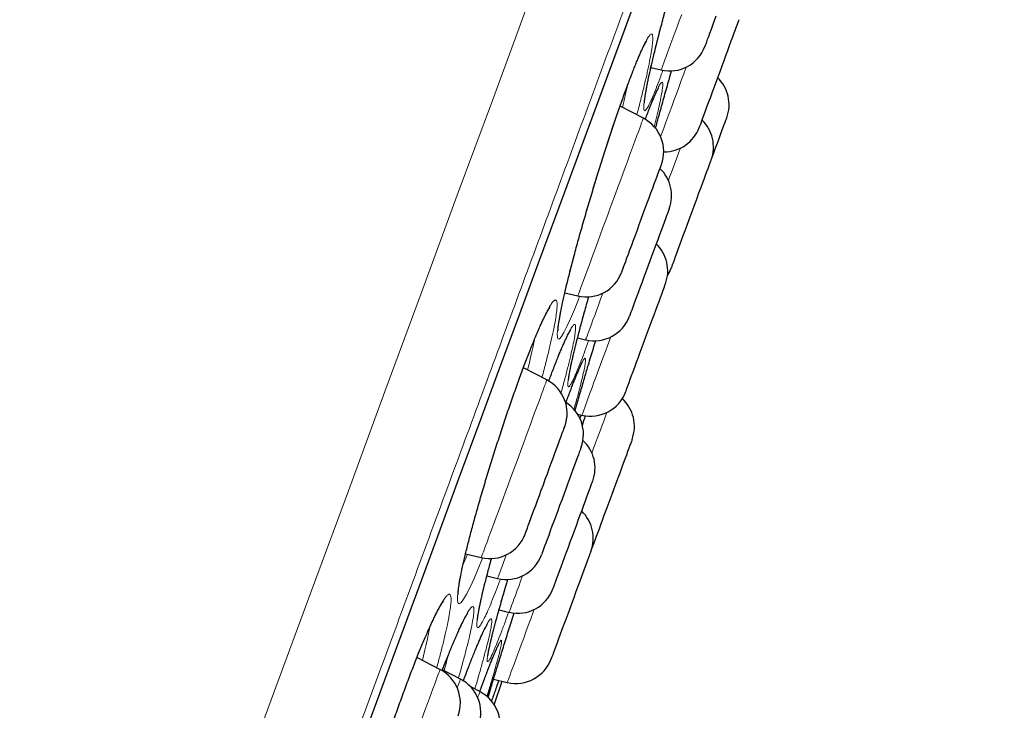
# Model space of a CAD drawing. Header units: millimetres. Extents: x 8 to 984, y 12 to 973.
# Tile 319 of 323: x 712.32 to 725.42, y 795.52 to 804.71. Entities that reach past the tile are written whole.
import ezdxf

# ---------------------------------------------------------------- set-up
doc = ezdxf.new("R2010")
doc.units = ezdxf.units.MM

msp = doc.modelspace()

# ---------------------------------------------------------------- linework, layer by layer
at = {"color": 7, "linetype": 'Continuous', "lineweight": 30}
for p, q in [((720.718, 804.075), (720.855, 804.043)), ((720.967, 803.938), (720.994, 804.031)), ((720.618, 803.401), (720.308, 803.56)), ((719.572, 801.077), (719.746, 801.037)), ((719.743, 800.478), (719.85, 800.452)), ((719.333, 799.918), (719.021, 800.078)), ((719.743, 799.463), (719.8, 799.449)), ((719.789, 799.452), (719.772, 799.405)), ((719.929, 797.667), (719.94, 797.694)), ((718.251, 797.603), (718.461, 797.554)), ((718.535, 797.309), (718.678, 797.275)), ((718.697, 796.857), (718.832, 796.825)), ((717.911, 796.064), (717.604, 796.222)), ((718.184, 795.936), (717.944, 796.059)), ((718.624, 795.936), (718.807, 795.892)), ((718.633, 795.596), (718.737, 795.909)), ((718.442, 795.77), (718.321, 795.832))]:
    msp.add_line(p, q, dxfattribs=at)
at = {"color": 252, "linetype": 'Continuous', "lineweight": 0}
for p, q in [((719.586, 799.614), (719.595, 799.638)), ((718.44, 795.771), (718.489, 795.902))]:
    msp.add_line(p, q, dxfattribs=at)
at = {"color": 252, "linetype": 'Continuous', "lineweight": 0, "flags": 128}
for points in [[(712.552, 787.22), (713.083, 788.661), (713.614, 790.099), (714.143, 791.532), (714.668, 792.957), (715.189, 794.37), (715.696, 795.744), (716.198, 797.103), (716.692, 798.444), (717.179, 799.763), (717.666, 801.082), (718.142, 802.375), (718.608, 803.638), (719.063, 804.869), (719.504, 806.066), (719.925, 807.207), (720.332, 808.31), (720.724, 809.374), (721.101, 810.396), (721.469, 811.393), (721.819, 812.343), (722.152, 813.244)], [(714.391, 788.381), (714.689, 789.189), (714.987, 789.995), (715.283, 790.799), (715.579, 791.601), (715.873, 792.399), (716.166, 793.193), (716.458, 793.983), (716.747, 794.768), (717.035, 795.548), (717.32, 796.321), (717.603, 797.088), (717.883, 797.848), (718.161, 798.6), (718.435, 799.344), (718.707, 800.079), (718.975, 800.806), (719.239, 801.522), (719.5, 802.229), (719.756, 802.925), (720.009, 803.61), (720.257, 804.283), (720.501, 804.944)], [(720.855, 804.043), (720.855, 804.043), (720.857, 804.048), (720.861, 804.059), (720.868, 804.078), (720.877, 804.104), (720.89, 804.137), (720.904, 804.177), (720.921, 804.223), (720.94, 804.275), (720.962, 804.333), (720.985, 804.397), (721.011, 804.465), (721.038, 804.539), (721.066, 804.616), (721.096, 804.698), (721.128, 804.782)], [(719.768, 801.032), (719.753, 800.99), (719.7, 800.857), (719.648, 800.732), (719.601, 800.628), (719.561, 800.549), (719.529, 800.495), (719.503, 800.466), (719.485, 800.462), (719.475, 800.485), (719.473, 800.532), (719.479, 800.604), (719.493, 800.7), (719.515, 800.819), (719.544, 800.959), (719.581, 801.118), (719.624, 801.296), (719.673, 801.487), (719.728, 801.692), (719.788, 801.907), (719.851, 802.129), (719.918, 802.355), (719.988, 802.584), (720.058, 802.811), (720.13, 803.034), (720.201, 803.25), (720.271, 803.456), (720.339, 803.651), (720.404, 803.831), (720.465, 803.995), (720.465, 803.995)], [(721.188, 804.08), (721.156, 803.993), (721.123, 803.902), (721.089, 803.812), (721.057, 803.724), (721.025, 803.639), (720.995, 803.557), (720.966, 803.478), (720.939, 803.404), (720.913, 803.334), (720.889, 803.269), (720.867, 803.21), (720.847, 803.156), (720.847, 803.156)], [(720.462, 802.978), (720.487, 803.047), (720.511, 803.111), (720.532, 803.169), (720.552, 803.221), (720.569, 803.267), (720.583, 803.307), (720.595, 803.34), (720.605, 803.366), (720.612, 803.384), (720.616, 803.396), (720.618, 803.401), (720.618, 803.401)], [(719.746, 801.037), (719.747, 801.039), (719.751, 801.05), (719.757, 801.067), (719.766, 801.091), (719.777, 801.123), (719.792, 801.161), (719.808, 801.205), (719.827, 801.256), (719.848, 801.313), (719.871, 801.376), (719.896, 801.443), (719.922, 801.516), (719.951, 801.592), (719.98, 801.673), (720.011, 801.757), (720.043, 801.844), (720.076, 801.933), (720.11, 802.024), (720.144, 802.116), (720.178, 802.208), (720.212, 802.301), (720.246, 802.393), (720.28, 802.485), (720.313, 802.574), (720.345, 802.661), (720.376, 802.746), (720.406, 802.827), (720.435, 802.905), (720.462, 802.978)], [(720.952, 802.572), (720.968, 802.617), (721.001, 802.705), (721.032, 802.79), (721.062, 802.872), (721.091, 802.951), (721.111, 803.003)], [(720.079, 801.074), (720.078, 801.071), (720.049, 800.991), (720.021, 800.915), (719.994, 800.844), (719.97, 800.777), (719.947, 800.716), (719.927, 800.66), (719.908, 800.611), (719.893, 800.568), (719.879, 800.531), (719.868, 800.501), (719.86, 800.478), (719.854, 800.463), (719.851, 800.454), (719.85, 800.452)], [(718.48, 797.55), (718.477, 797.544), (718.419, 797.402), (718.365, 797.276), (718.312, 797.161), (718.265, 797.068), (718.225, 797), (718.193, 796.957), (718.168, 796.939), (718.151, 796.946), (718.143, 796.979), (718.143, 797.037), (718.151, 797.119), (718.168, 797.225), (718.193, 797.353), (718.225, 797.501), (718.265, 797.667), (718.312, 797.851), (718.365, 798.047), (718.423, 798.256), (718.487, 798.474), (718.554, 798.697), (718.625, 798.923), (718.698, 799.151), (718.772, 799.376), (718.846, 799.595), (718.92, 799.806), (718.993, 800.006), (719.064, 800.196), (719.132, 800.37), (719.196, 800.526), (719.196, 800.526)], [(719.8, 799.449), (719.8, 799.45), (719.802, 799.456), (719.807, 799.469), (719.815, 799.49), (719.825, 799.517), (719.837, 799.552), (719.853, 799.593), (719.87, 799.64), (719.89, 799.694), (719.912, 799.753), (719.936, 799.818), (719.961, 799.888), (719.989, 799.962), (720.018, 800.04), (720.048, 800.123), (720.08, 800.208), (720.112, 800.296), (720.145, 800.386), (720.179, 800.477), (720.183, 800.49)], [(719.115, 799.327), (719.144, 799.405), (719.171, 799.48), (719.197, 799.549), (719.221, 799.614), (719.243, 799.673), (719.263, 799.727), (719.28, 799.774), (719.295, 799.815), (719.308, 799.85), (719.318, 799.877), (719.326, 799.898), (719.331, 799.911), (719.333, 799.917), (719.333, 799.918)], [(720.133, 799.487), (720.119, 799.448), (720.095, 799.383), (720.07, 799.314), (720.042, 799.24), (720.014, 799.162), (719.983, 799.08), (719.952, 798.995), (719.933, 798.945)], [(718.461, 797.554), (718.461, 797.555), (718.465, 797.564), (718.47, 797.579), (718.479, 797.602), (718.49, 797.632), (718.503, 797.669), (718.519, 797.712), (718.538, 797.761), (718.558, 797.817), (718.581, 797.878), (718.605, 797.945), (718.631, 798.016), (718.659, 798.092), (718.689, 798.172), (718.72, 798.255), (718.751, 798.341), (718.784, 798.43), (718.817, 798.52), (718.851, 798.612), (718.886, 798.705), (718.92, 798.797), (718.954, 798.89), (718.988, 798.981), (719.021, 799.071), (719.053, 799.159), (719.085, 799.245), (719.115, 799.327)], [(718.794, 797.591), (718.782, 797.558), (718.761, 797.501), (718.742, 797.449), (718.725, 797.404), (718.711, 797.365), (718.699, 797.333), (718.69, 797.308), (718.683, 797.29), (718.679, 797.279), (718.678, 797.275)], [(718.832, 796.825), (718.833, 796.829), (718.837, 796.84), (718.844, 796.858), (718.853, 796.883), (718.865, 796.915), (718.879, 796.954), (718.896, 796.999), (718.915, 797.051), (718.936, 797.108), (718.959, 797.171), (718.985, 797.24), (719.011, 797.312)], [(719.165, 796.862), (719.153, 796.829), (719.12, 796.739), (719.087, 796.651), (719.056, 796.566), (719.025, 796.483), (718.996, 796.405), (718.969, 796.331), (718.943, 796.261), (718.919, 796.196), (718.897, 796.137), (718.878, 796.083), (718.86, 796.036), (718.845, 795.995), (718.832, 795.96), (718.822, 795.933), (718.815, 795.912), (718.81, 795.899), (718.808, 795.893), (718.807, 795.892)], [(717.274, 795.33), (717.351, 795.552), (717.429, 795.767), (717.506, 795.974), (717.581, 796.168), (717.656, 796.353), (717.726, 796.521), (717.792, 796.67), (717.792, 796.67)], [(717.624, 795.286), (717.656, 795.372), (717.687, 795.455), (717.716, 795.534), (717.744, 795.61), (717.77, 795.681), (717.794, 795.746), (717.817, 795.807), (717.837, 795.862), (717.855, 795.911), (717.871, 795.953), (717.884, 795.989), (717.894, 796.018), (717.903, 796.04), (717.908, 796.055), (717.911, 796.063), (717.911, 796.064)], [(718.184, 795.936), (718.183, 795.935), (718.18, 795.926), (718.174, 795.91), (718.166, 795.887), (718.155, 795.858), (718.141, 795.821), (718.141, 795.819)], [(718.413, 795.691), (718.417, 795.702), (718.427, 795.729), (718.435, 795.75), (718.44, 795.763), (718.442, 795.769), (718.442, 795.77)]]:
    msp.add_lwpolyline(points, dxfattribs=at)
at = {"color": 7, "linetype": 'Continuous', "lineweight": 30, "flags": 128}
for points in [[(714.392, 788.379), (714.69, 789.187), (714.987, 789.993), (715.284, 790.796), (715.579, 791.597), (715.873, 792.395), (716.166, 793.189), (716.457, 793.978), (716.747, 794.762), (717.034, 795.541), (717.319, 796.314), (717.602, 797.081), (717.882, 797.84), (718.159, 798.591), (718.433, 799.335), (718.705, 800.07), (718.972, 800.796), (719.236, 801.512), (719.497, 802.218), (719.754, 802.914), (720.006, 803.598), (720.254, 804.271), (720.498, 804.932)], [(721.439, 804.357), (721.439, 804.357), (721.44, 804.361), (721.445, 804.373), (721.452, 804.392), (721.461, 804.418), (721.473, 804.451), (721.488, 804.49), (721.504, 804.535), (721.523, 804.586), (721.543, 804.641), (721.566, 804.701), (721.589, 804.765)], [(721.889, 804.712), (721.889, 804.712), (721.888, 804.707), (721.883, 804.695), (721.876, 804.676), (721.866, 804.649), (721.854, 804.616), (721.839, 804.577), (721.823, 804.531), (721.804, 804.481), (721.783, 804.425), (721.761, 804.364), (721.738, 804.3), (721.713, 804.233), (721.687, 804.164), (721.661, 804.092), (721.634, 804.02), (721.607, 803.947), (721.581, 803.875), (721.555, 803.805), (721.529, 803.736), (721.505, 803.669), (721.482, 803.607), (721.46, 803.548), (721.44, 803.494), (721.422, 803.444), (721.406, 803.401), (721.392, 803.364), (721.381, 803.333), (721.372, 803.309), (721.365, 803.292), (721.362, 803.282), (721.361, 803.279)], [(721.521, 802.846), (721.53, 802.871), (721.556, 802.941), (721.58, 803.007), (721.604, 803.071), (721.626, 803.13), (721.646, 803.185), (721.664, 803.235), (721.681, 803.28), (721.695, 803.318), (721.707, 803.35), (721.716, 803.375), (721.723, 803.393), (721.727, 803.404), (721.728, 803.408)], [(720.992, 801.413), (720.992, 801.413), (720.995, 801.42), (721, 801.434), (721.008, 801.455), (721.018, 801.483), (721.031, 801.518), (721.046, 801.559), (721.063, 801.606), (721.082, 801.658), (721.103, 801.715), (721.126, 801.776), (721.15, 801.841), (721.175, 801.909), (721.201, 801.979), (721.227, 802.051), (721.254, 802.123), (721.281, 802.196), (721.307, 802.267), (721.333, 802.338), (721.358, 802.406), (721.383, 802.471), (721.405, 802.533), (721.427, 802.591), (721.446, 802.644), (721.464, 802.692), (721.479, 802.734), (721.493, 802.77), (721.503, 802.799), (721.512, 802.821)], [(721.512, 802.821), (721.517, 802.836), (721.52, 802.844), (721.521, 802.846)], [(720.764, 802.527), (720.783, 802.58), (720.801, 802.628), (720.816, 802.67), (720.83, 802.706), (720.841, 802.736), (720.849, 802.758), (720.854, 802.774), (720.858, 802.782), (720.858, 802.783)], [(720.329, 801.35), (720.33, 801.351), (720.332, 801.357), (720.337, 801.371), (720.345, 801.392), (720.355, 801.42), (720.368, 801.454), (720.383, 801.495), (720.4, 801.542), (720.419, 801.594), (720.44, 801.651), (720.463, 801.712), (720.487, 801.777), (720.512, 801.845), (720.538, 801.915), (720.564, 801.986), (720.591, 802.059), (720.617, 802.131), (720.644, 802.203), (720.67, 802.273), (720.695, 802.342), (720.719, 802.407), (720.742, 802.469), (720.764, 802.527)], [(720.962, 802.199), (720.962, 802.199), (720.96, 802.193), (720.956, 802.181), (720.948, 802.161), (720.938, 802.134), (720.926, 802.101), (720.911, 802.061), (720.894, 802.015), (720.876, 801.964), (720.855, 801.908), (720.832, 801.847), (720.809, 801.783), (720.784, 801.715), (720.758, 801.646), (720.732, 801.574), (720.705, 801.502), (720.678, 801.429), (720.652, 801.357), (720.626, 801.287), (720.6, 801.218), (720.576, 801.152), (720.553, 801.089), (720.531, 801.031), (720.511, 800.977), (720.493, 800.928), (720.478, 800.885), (720.464, 800.848), (720.453, 800.818), (720.444, 800.794), (720.438, 800.778), (720.435, 800.768), (720.434, 800.766)], [(720.939, 801.309), (720.965, 801.353), (720.992, 801.413)], [(720.383, 799.763), (720.384, 799.766), (720.388, 799.775), (720.394, 799.792), (720.403, 799.816), (720.415, 799.847), (720.428, 799.885), (720.444, 799.928), (720.462, 799.977), (720.482, 800.031), (720.504, 800.09), (720.527, 800.153), (720.552, 800.219), (720.577, 800.288), (720.603, 800.359), (720.63, 800.431), (720.657, 800.504), (720.683, 800.576), (720.71, 800.647), (720.735, 800.717), (720.76, 800.784), (720.784, 800.848), (720.806, 800.908), (720.827, 800.964), (720.845, 801.015), (720.862, 801.061), (720.877, 801.1)], [(720.877, 801.1), (720.889, 801.133), (720.899, 801.159), (720.906, 801.179), (720.91, 801.191), (720.912, 801.196), (720.912, 801.196)], [(719.441, 798.942), (719.463, 799.003), (719.484, 799.059), (719.503, 799.111), (719.521, 799.158), (719.535, 799.198), (719.548, 799.232), (719.558, 799.26), (719.566, 799.28), (719.571, 799.294), (719.573, 799.3), (719.573, 799.3)], [(720.468, 799.127), (720.468, 799.125), (720.464, 799.116), (720.458, 799.1), (720.45, 799.076), (720.439, 799.046), (720.425, 799.01), (720.409, 798.967), (720.392, 798.918), (720.372, 798.865), (720.35, 798.806), (720.327, 798.744), (720.303, 798.678), (720.278, 798.609), (720.252, 798.539), (720.225, 798.467), (720.198, 798.394), (720.172, 798.322), (720.145, 798.25), (720.119, 798.18), (720.094, 798.113), (720.071, 798.049), (720.048, 797.988), (720.028, 797.931), (720.009, 797.88), (719.992, 797.834), (719.977, 797.794), (719.964, 797.76), (719.954, 797.733), (719.947, 797.713), (719.942, 797.7), (719.94, 797.694), (719.94, 797.694)], [(719.79, 799.022), (719.79, 799.021), (719.788, 799.015), (719.783, 799.002), (719.775, 798.982), (719.765, 798.955), (719.753, 798.921), (719.738, 798.88), (719.721, 798.834), (719.702, 798.783), (719.681, 798.726), (719.659, 798.665), (719.635, 798.601), (719.61, 798.533), (719.584, 798.463), (719.558, 798.392), (719.531, 798.32), (719.504, 798.247), (719.478, 798.175), (719.452, 798.104), (719.427, 798.036), (719.402, 797.97), (719.379, 797.908), (719.358, 797.849), (719.338, 797.796), (719.32, 797.747), (719.304, 797.705), (719.291, 797.668), (719.28, 797.638), (719.271, 797.615), (719.265, 797.599), (719.262, 797.59), (719.262, 797.589)], [(719.045, 797.867), (719.045, 797.869), (719.048, 797.877), (719.054, 797.893), (719.063, 797.916), (719.074, 797.946), (719.087, 797.982), (719.103, 798.025), (719.12, 798.073), (719.14, 798.126), (719.162, 798.184), (719.185, 798.247), (719.209, 798.312), (719.234, 798.381), (719.26, 798.451), (719.287, 798.523), (719.313, 798.596), (719.34, 798.668), (719.366, 798.74), (719.392, 798.81), (719.417, 798.877), (719.441, 798.942)], [(719.867, 798.362), (719.885, 798.411), (719.9, 798.454), (719.914, 798.49), (719.925, 798.521), (719.934, 798.544), (719.94, 798.561), (719.943, 798.57), (719.944, 798.572)], [(719.415, 797.139), (719.415, 797.139), (719.418, 797.145), (719.422, 797.157), (719.43, 797.177), (719.44, 797.204), (719.452, 797.238), (719.467, 797.278), (719.484, 797.324), (719.503, 797.375), (719.523, 797.431), (719.546, 797.492), (719.569, 797.556), (719.594, 797.624), (719.62, 797.693), (719.646, 797.765), (719.673, 797.837), (719.7, 797.91), (719.726, 797.982), (719.752, 798.052), (719.778, 798.121), (719.802, 798.187), (719.825, 798.25), (719.847, 798.308), (719.867, 798.362)], [(719.92, 797.639), (719.92, 797.639), (719.918, 797.634), (719.913, 797.622), (719.906, 797.602), (719.896, 797.576), (719.884, 797.543), (719.87, 797.504), (719.853, 797.458), (719.834, 797.407), (719.814, 797.351), (719.791, 797.291), (719.768, 797.227), (719.743, 797.16), (719.717, 797.09), (719.691, 797.019), (719.664, 796.947), (719.638, 796.874), (719.611, 796.802), (719.585, 796.731), (719.559, 796.662), (719.535, 796.596), (719.512, 796.533), (719.49, 796.474), (719.47, 796.42), (719.452, 796.371), (719.436, 796.328), (719.422, 796.29), (719.411, 796.259), (719.402, 796.235), (719.396, 796.218), (719.392, 796.209), (719.391, 796.206)]]:
    msp.add_lwpolyline(points, dxfattribs=at)
at = {"color": 7, "linetype": 'Continuous', "lineweight": 30}
for centre, start, end in [((720.969, 804.53), 256.7512, 339.7512), ((721.259, 803.581), 339.7512, 46.173), ((720.389, 802.956), 339.7512, 62.7512), ((721.051, 803.019), 339.7512, 46.173), ((720.892, 803.452), 269.916, 339.7512), ((720.493, 802.372), 339.7512, 46.173), ((720.443, 801.369), 339.7512, 46.173), ((719.86, 801.523), 256.7512, 339.7512), ((719.965, 800.939), 256.7512, 339.7512), ((719.104, 799.473), 339.7512, 62.7512), ((719.914, 799.936), 256.7512, 339.7512), ((719.999, 799.3), 339.7512, 47.5503), ((719.321, 799.195), 339.7512, 58.5924), ((719.475, 798.745), 339.7512, 47.2679), ((719.451, 797.812), 339.7512, 46.173), ((718.575, 798.04), 256.7512, 339.7512), ((718.792, 797.762), 256.7512, 339.7512), ((718.946, 797.312), 256.7512, 339.7512), ((718.922, 796.379), 256.7512, 339.7512), ((717.682, 795.62), 339.7512, 62.7512), ((717.955, 795.492), 339.7512, 62.7512), ((718.213, 795.325), 339.7512, 62.7512)]:
    msp.add_arc(centre, 0.5, start, end, dxfattribs=at)
at = {"color": 252, "linetype": 'Continuous', "lineweight": 0}
for points, knots in [([(725.422, 818.574), (725.42, 818.569), (725.415, 818.557), (725.38, 818.461), (725.324, 818.309), (725.245, 818.094), (725.144, 817.821), (725.022, 817.49), (724.88, 817.105), (724.717, 816.663), (724.532, 816.162), (724.325, 815.602), (724.097, 814.983), (723.849, 814.309), (723.581, 813.583), (723.295, 812.809), (722.993, 811.99), (722.676, 811.13), (722.341, 810.224), (721.989, 809.268), (721.619, 808.264), (721.231, 807.213), (720.828, 806.122), (720.412, 804.993), (719.985, 803.836), (719.549, 802.654), (719.105, 801.45), (718.65, 800.218), (718.184, 798.954), (717.706, 797.658), (717.218, 796.334), (716.722, 794.992), (716.221, 793.634), (715.718, 792.27), (715.215, 790.905), (714.711, 789.539), (714.206, 788.169), (713.696, 786.788), (713.184, 785.399), (712.669, 784.004), (712.157, 782.614), (711.647, 781.233), (711.144, 779.87), (710.649, 778.529), (710.163, 777.211), (709.684, 775.912), (709.209, 774.624), (708.74, 773.352), (708.277, 772.099), (707.825, 770.874), (707.385, 769.68), (706.959, 768.525), (706.549, 767.413), (706.154, 766.343), (705.773, 765.311), (705.405, 764.313), (705.051, 763.353), (704.711, 762.431), (704.389, 761.557), (704.084, 760.732), (703.8, 759.962), (703.536, 759.247), (703.293, 758.588), (703.069, 757.981), (702.864, 757.425), (702.679, 756.922), (702.513, 756.473), (702.369, 756.083), (702.247, 755.752), (702.148, 755.484), (702.071, 755.275), (702.017, 755.128), (701.983, 755.036), (701.979, 755.025), (701.977, 755.019)], [0, 0, 0, 0, 0.014, 0.028, 0.042, 0.056, 0.0699999, 0.08375, 0.0975, 0.11125, 0.125, 0.139, 0.153, 0.167, 0.1809999, 0.1949999, 0.2087499, 0.2225, 0.23625, 0.25, 0.264, 0.278, 0.292, 0.306, 0.3199999, 0.33375, 0.3475, 0.36125, 0.375, 0.389, 0.4029999, 0.4169999, 0.4309999, 0.4449999, 0.4587499, 0.4725, 0.48625, 0.5, 0.5139999, 0.5279999, 0.542, 0.556, 0.5699999, 0.5837499, 0.5974999, 0.61125, 0.625, 0.639, 0.653, 0.6669999, 0.6809999, 0.6949999, 0.7087499, 0.7225, 0.73625, 0.75, 0.764, 0.778, 0.7919999, 0.8059999, 0.8199999, 0.8337499, 0.8475, 0.8612499, 0.875, 0.889, 0.903, 0.9169999, 0.9309999, 0.9449999, 0.9587499, 0.9724999, 0.98625, 1, 1, 1, 1]), ([(720.878, 804.039), (720.868, 804.013), (720.84, 803.934), (720.798, 803.824), (720.753, 803.709), (720.713, 803.619), (720.681, 803.554), (720.655, 803.513), (720.636, 803.497), (720.625, 803.508), (720.622, 803.545), (720.626, 803.606), (720.639, 803.692), (720.658, 803.801), (720.685, 803.932), (720.719, 804.084), (720.759, 804.254), (720.806, 804.44), (720.857, 804.641), (720.914, 804.852), (720.974, 805.073), (721.038, 805.299), (721.105, 805.528), (721.172, 805.758), (721.241, 805.984), (721.31, 806.205), (721.377, 806.417), (721.442, 806.617), (721.505, 806.804), (721.544, 806.916), (721.564, 806.971)], [0, 0, 0, 0, 0.018149, 0.05458, 0.091127, 0.127554, 0.163818, 0.200195, 0.236457, 0.272835, 0.30933, 0.345708, 0.382024, 0.418456, 0.454773, 0.491178, 0.5277, 0.564105, 0.600499, 0.63701, 0.673405, 0.709797, 0.746304, 0.782693, 0.818991, 0.855406, 0.891701, 0.927763, 0.963939, 1, 1, 1, 1]), ([(720.465, 803.995), (720.485, 804.044), (720.523, 804.142), (720.574, 804.264), (720.62, 804.365), (720.659, 804.442), (720.692, 804.494), (720.717, 804.522), (720.734, 804.523), (720.743, 804.499), (720.745, 804.451), (720.738, 804.376), (720.724, 804.278), (720.701, 804.158), (720.672, 804.016), (720.635, 803.856), (720.591, 803.677), (720.556, 803.539), (720.534, 803.458), (720.531, 803.446)], [0, 0, 0, 0, 0.061556, 0.123308, 0.184867, 0.246584, 0.308497, 0.370214, 0.431884, 0.493752, 0.555424, 0.617316, 0.679405, 0.741298, 0.803071, 0.86504, 0.926813, 0.988794, 1, 1, 1, 1]), ([(720.643, 803.383), (720.65, 803.403), (720.677, 803.475), (720.716, 803.578), (720.761, 803.688), (720.799, 803.774), (720.829, 803.836), (720.853, 803.873), (720.869, 803.884), (720.877, 803.87), (720.877, 803.831), (720.868, 803.766), (720.853, 803.677), (720.829, 803.565), (720.799, 803.435), (720.773, 803.334), (720.761, 803.285)], [0, 0, 0, 0, 0.030308, 0.105425, 0.180304, 0.255127, 0.330192, 0.405018, 0.479748, 0.554718, 0.629452, 0.704419, 0.779623, 0.854591, 0.929408, 1, 1, 1, 1]), ([(720.779, 803.266), (720.792, 803.316), (720.823, 803.429), (720.877, 803.622), (720.926, 803.797), (720.957, 803.905), (720.967, 803.938)], [0, 0, 0, 0, 0.241455, 0.552788, 0.86314, 1, 1, 1, 1]), ([(720.339, 803.544), (720.345, 803.57), (720.366, 803.654), (720.389, 803.752), (720.403, 803.817), (720.406, 803.835)], [0, 0, 0, 0, 0.240839, 0.794685, 1, 1, 1, 1]), ([(719.196, 800.526), (719.215, 800.571), (719.254, 800.662), (719.305, 800.772), (719.351, 800.862), (719.39, 800.928), (719.422, 800.97), (719.447, 800.987), (719.463, 800.977), (719.47, 800.942), (719.47, 800.883), (719.461, 800.798), (719.444, 800.691), (719.419, 800.562), (719.385, 800.412), (719.345, 800.244), (719.306, 800.09), (719.278, 799.987), (719.268, 799.951)], [0, 0, 0, 0, 0.063502, 0.127204, 0.190709, 0.255112, 0.319719, 0.384123, 0.448497, 0.513077, 0.577455, 0.642054, 0.706859, 0.771459, 0.835909, 0.900561, 0.965009, 1, 1, 1, 1]), ([(719.891, 800.447), (719.887, 800.436), (719.865, 800.373), (719.826, 800.268), (719.776, 800.137), (719.731, 800.026), (719.693, 799.937), (719.661, 799.874), (719.637, 799.835), (719.621, 799.822), (719.613, 799.834), (719.612, 799.872), (719.619, 799.935), (719.635, 800.023), (719.658, 800.133), (719.689, 800.265), (719.726, 800.417), (719.77, 800.587), (719.821, 800.774), (719.861, 800.921), (719.886, 801.008), (719.891, 801.025)], [0, 0, 0, 0, 0.011005, 0.064305, 0.122029, 0.179933, 0.237649, 0.295105, 0.352742, 0.410197, 0.467827, 0.525642, 0.583271, 0.640783, 0.698476, 0.755986, 0.813619, 0.871437, 0.929068, 0.98667, 1, 1, 1, 1]), ([(719.454, 800.152), (719.473, 800.2), (719.511, 800.295), (719.561, 800.414), (719.606, 800.512), (719.644, 800.585), (719.674, 800.635), (719.697, 800.66), (719.711, 800.658), (719.717, 800.632), (719.716, 800.58), (719.705, 800.504), (719.687, 800.404), (719.66, 800.282), (719.626, 800.139), (719.585, 799.976), (719.55, 799.843), (719.527, 799.761), (719.522, 799.743)], [0, 0, 0, 0, 0.065015, 0.130236, 0.195254, 0.260717, 0.32639, 0.391855, 0.45726, 0.522875, 0.588284, 0.653901, 0.719729, 0.785344, 0.850813, 0.91649, 0.981955, 1, 1, 1, 1]), ([(719.077, 800.05), (719.088, 800.093), (719.112, 800.193), (719.144, 800.331), (719.161, 800.417), (719.169, 800.459)], [0, 0, 0, 0, 0.285006, 0.653573, 1, 1, 1, 1]), ([(719.595, 799.638), (719.606, 799.668), (719.628, 799.726), (719.666, 799.827), (719.708, 799.935), (719.75, 800.039), (719.786, 800.119), (719.814, 800.175), (719.835, 800.206), (719.847, 800.212), (719.851, 800.192), (719.847, 800.147), (719.835, 800.078), (719.814, 799.983), (719.786, 799.867), (719.75, 799.729), (719.719, 799.613), (719.698, 799.539), (719.693, 799.523)], [0, 0, 0, 0, 0.03954, 0.079078, 0.148298, 0.217735, 0.28695, 0.356208, 0.425683, 0.494936, 0.564417, 0.634119, 0.703597, 0.773038, 0.842698, 0.912138, 0.981603, 1, 1, 1, 1]), ([(719.358, 799.9), (719.369, 799.931), (719.403, 800.022), (719.434, 800.1), (719.454, 800.152)], [0, 0, 0, 0, 0.338893, 1, 1, 1, 1]), ([(719.708, 799.507), (719.711, 799.516), (719.729, 799.58), (719.768, 799.716), (719.809, 799.858), (719.834, 799.942), (719.839, 799.958)], [0, 0, 0, 0, 0.068773, 0.489063, 0.908028, 1, 1, 1, 1]), ([(718.218, 797.461), (718.223, 797.471), (718.241, 797.51), (718.262, 797.56), (718.278, 797.597)], [0, 0, 0, 0, 0.254517, 1, 1, 1, 1]), ([(718.719, 797.269), (718.701, 797.222), (718.663, 797.124), (718.61, 796.992), (718.56, 796.872), (718.514, 796.772), (718.476, 796.696), (718.445, 796.645), (718.422, 796.618), (718.406, 796.617), (718.4, 796.642), (718.401, 796.692), (718.411, 796.767), (718.429, 796.866), (718.455, 796.986), (718.488, 797.127), (718.529, 797.289), (718.566, 797.428), (718.591, 797.517), (718.597, 797.541)], [0, 0, 0, 0, 0.054196, 0.11125, 0.173148, 0.235242, 0.297134, 0.35875, 0.420559, 0.482171, 0.54399, 0.606007, 0.667825, 0.729506, 0.791382, 0.853062, 0.914855, 0.976846, 1, 1, 1, 1]), ([(718.826, 796.827), (718.813, 796.793), (718.781, 796.702), (718.733, 796.576), (718.683, 796.449), (718.64, 796.344), (718.604, 796.262), (718.576, 796.204), (718.555, 796.172), (718.542, 796.165), (718.537, 796.183), (718.541, 796.227), (718.553, 796.295), (718.573, 796.387), (718.601, 796.502), (718.636, 796.639), (718.679, 796.794), (718.728, 796.969), (718.773, 797.126), (718.804, 797.228), (718.814, 797.263)], [0, 0, 0, 0, 0.035431, 0.093868, 0.152123, 0.210355, 0.268772, 0.327005, 0.385342, 0.443866, 0.502203, 0.560571, 0.619123, 0.677491, 0.735958, 0.794611, 0.853076, 0.911477, 0.970061, 1, 1, 1, 1]), ([(717.792, 796.67), (717.811, 796.712), (717.85, 796.796), (717.902, 796.895), (717.947, 796.975), (717.986, 797.031), (718.017, 797.063), (718.04, 797.07), (718.054, 797.05), (718.06, 797.006), (718.057, 796.937), (718.045, 796.844), (718.025, 796.729), (717.996, 796.592), (717.959, 796.435), (717.916, 796.268), (717.883, 796.145), (717.867, 796.087)], [0, 0, 0, 0, 0.065587, 0.131374, 0.196963, 0.264234, 0.33172, 0.398993, 0.466239, 0.533702, 0.600953, 0.668414, 0.736089, 0.80355, 0.870817, 0.938297, 1, 1, 1, 1]), ([(718.109, 796.468), (718.128, 796.512), (718.166, 796.6), (718.216, 796.707), (718.261, 796.793), (718.297, 796.855), (718.327, 796.893), (718.348, 796.907), (718.361, 796.894), (718.365, 796.856), (718.36, 796.794), (718.347, 796.707), (718.325, 796.597), (718.295, 796.466), (718.257, 796.315), (718.212, 796.145), (718.178, 796.022), (718.158, 795.953), (718.157, 795.95)], [0, 0, 0, 0, 0.06544, 0.131084, 0.196527, 0.263151, 0.329989, 0.396615, 0.463193, 0.529984, 0.596564, 0.663345, 0.730341, 0.797121, 0.863722, 0.930533, 0.997129, 1, 1, 1, 1]), ([(718.352, 796.251), (718.363, 796.277), (718.384, 796.331), (718.422, 796.423), (718.465, 796.521), (718.507, 796.613), (718.543, 796.682), (718.57, 796.725), (718.589, 796.744), (718.6, 796.738), (718.602, 796.706), (718.595, 796.649), (718.58, 796.568), (718.557, 796.463), (718.525, 796.336), (718.486, 796.19), (718.439, 796.024), (718.402, 795.894), (718.378, 795.816), (718.375, 795.804)], [0, 0, 0, 0, 0.036279, 0.072558, 0.137714, 0.203074, 0.268223, 0.333444, 0.398868, 0.464083, 0.529524, 0.595172, 0.660611, 0.725999, 0.791595, 0.856982, 0.92237, 0.987971, 1, 1, 1, 1]), ([(717.676, 796.185), (717.678, 796.192), (717.695, 796.256), (717.72, 796.365), (717.752, 796.506), (717.769, 796.593), (717.775, 796.629), (717.775, 796.629)], [0, 0, 0, 0, 0.0376889, 0.3584236, 0.6781453, 0.9987005, 1, 1, 1, 1]), ([(717.938, 796.045), (717.951, 796.078), (717.988, 796.175), (718.046, 796.319), (718.088, 796.419), (718.109, 796.468)], [0, 0, 0, 0, 0.20835, 0.604828, 1, 1, 1, 1]), ([(718.489, 795.902), (718.5, 795.931), (718.522, 795.988), (718.56, 796.087), (718.601, 796.193), (718.643, 796.294), (718.677, 796.372), (718.704, 796.425), (718.722, 796.453), (718.732, 796.457), (718.733, 796.434), (718.725, 796.387), (718.71, 796.315), (718.685, 796.219), (718.653, 796.102), (718.626, 796.006), (718.612, 795.958)], [0, 0, 0, 0, 0.0432453, 0.086489, 0.1624019, 0.2385539, 0.3144594, 0.3904177, 0.4666125, 0.5425623, 0.6187522, 0.6951847, 0.7713735, 0.8475028, 0.9238715, 1, 1, 1, 1]), ([(717.967, 796.048), (717.971, 796.06), (717.989, 796.129), (718.007, 796.196), (718.018, 796.245), (718.019, 796.248)], [0, 0, 0, 0, 0.172149, 0.94599, 1, 1, 1, 1]), ([(718.22, 795.911), (718.224, 795.92), (718.25, 795.989), (718.294, 796.105), (718.333, 796.202), (718.352, 796.251)], [0, 0, 0, 0, 0.073345, 0.536662, 1, 1, 1, 1])]:
    msp.add_open_spline(points, degree=3, knots=knots, dxfattribs=at)
at = {"color": 7, "linetype": 'Continuous', "lineweight": 30}
for points, knots in [([(720.632, 803.601), (720.632, 803.601), (720.632, 803.6), (720.632, 803.603), (720.633, 803.612), (720.634, 803.627), (720.636, 803.65), (720.64, 803.68), (720.646, 803.718), (720.653, 803.762), (720.663, 803.814), (720.674, 803.873), (720.687, 803.937), (720.703, 804.007), (720.719, 804.082), (720.738, 804.161), (720.758, 804.245), (720.78, 804.334), (720.803, 804.427), (720.828, 804.525), (720.855, 804.626), (720.882, 804.732), (720.911, 804.84), (720.942, 804.951), (720.973, 805.064), (721.004, 805.177), (721.037, 805.292), (721.07, 805.406), (721.103, 805.52), (721.136, 805.633), (721.17, 805.746), (721.204, 805.86), (721.238, 805.973), (721.273, 806.085), (721.307, 806.196), (721.342, 806.305), (721.376, 806.411), (721.41, 806.515), (721.442, 806.615), (721.475, 806.711), (721.506, 806.803), (721.535, 806.887), (721.558, 806.954), (721.581, 807.018), (721.603, 807.08), (721.629, 807.15), (721.653, 807.214), (721.676, 807.272), (721.698, 807.325), (721.717, 807.372), (721.735, 807.412), (721.749, 807.443), (721.761, 807.467), (721.769, 807.483), (721.775, 807.491), (721.777, 807.495), (721.777, 807.494), (721.777, 807.494)], [0, 0, 0, 0, 0.000431, 0.01133, 0.023951, 0.038308, 0.054248, 0.071491, 0.089719, 0.108641, 0.128027, 0.1477, 0.167534, 0.187438, 0.207331, 0.22716, 0.246854, 0.266687, 0.286755, 0.307022, 0.327447, 0.347989, 0.368602, 0.389238, 0.409833, 0.430348, 0.450737, 0.470971, 0.491026, 0.510882, 0.530822, 0.550943, 0.5712, 0.591568, 0.612023, 0.632534, 0.653068, 0.673583, 0.694044, 0.714423, 0.734696, 0.754841, 0.772909, 0.78338, 0.803144, 0.822953, 0.842818, 0.862704, 0.882541, 0.902247, 0.921709, 0.940757, 0.957265, 0.972536, 0.986222, 0.998115, 1, 1, 1, 1]), ([(719.483, 800.572), (719.483, 800.572), (719.483, 800.572), (719.483, 800.576), (719.483, 800.586), (719.484, 800.604), (719.486, 800.629), (719.49, 800.661), (719.496, 800.7), (719.504, 800.747), (719.514, 800.801), (719.525, 800.861), (719.539, 800.928), (719.554, 800.999), (719.572, 801.076), (719.591, 801.157), (719.612, 801.242), (719.634, 801.332), (719.658, 801.426), (719.684, 801.524), (719.711, 801.627), (719.74, 801.732), (719.77, 801.841), (719.801, 801.953), (719.834, 802.066), (719.867, 802.18), (719.9, 802.294), (719.935, 802.409), (719.969, 802.522), (720.004, 802.635), (720.039, 802.748), (720.074, 802.859), (720.11, 802.971), (720.146, 803.082), (720.182, 803.191), (720.218, 803.298), (720.253, 803.403), (720.288, 803.505), (720.322, 803.603), (720.356, 803.697), (720.388, 803.787), (720.42, 803.872), (720.444, 803.935), (720.462, 803.983), (720.48, 804.029), (720.503, 804.087), (720.529, 804.151), (720.553, 804.21), (720.576, 804.262), (720.597, 804.308), (720.616, 804.348), (720.632, 804.379), (720.645, 804.403), (720.654, 804.419), (720.66, 804.428), (720.663, 804.432), (720.663, 804.432), (720.663, 804.431)], [0, 0, 0, 0, 0.003255, 0.014747, 0.027881, 0.042642, 0.05887, 0.076308, 0.094672, 0.113704, 0.133193, 0.152979, 0.172939, 0.19298, 0.213028, 0.233024, 0.252894, 0.27273, 0.292814, 0.313115, 0.333593, 0.354208, 0.374915, 0.395667, 0.416404, 0.437076, 0.457641, 0.478061, 0.498308, 0.518362, 0.538326, 0.558482, 0.578783, 0.599212, 0.619737, 0.64033, 0.660961, 0.681588, 0.702172, 0.722682, 0.743085, 0.76336, 0.78348, 0.790884, 0.801407, 0.821206, 0.841029, 0.860876, 0.880681, 0.900364, 0.91981, 0.938854, 0.955422, 0.970821, 0.984746, 0.997007, 1, 1, 1, 1]), ([(720.779, 803.266), (720.787, 803.295), (720.804, 803.357), (720.831, 803.455), (720.86, 803.56), (720.89, 803.668), (720.921, 803.778), (720.947, 803.869), (720.963, 803.923), (720.968, 803.939)], [0, 0, 0, 0, 0.141285, 0.298808, 0.457001, 0.615538, 0.773955, 0.93191, 1, 1, 1, 1]), ([(720.643, 803.383), (720.645, 803.387), (720.656, 803.417), (720.674, 803.466), (720.699, 803.53), (720.722, 803.588), (720.743, 803.64), (720.762, 803.686), (720.779, 803.725), (720.794, 803.756), (720.805, 803.779), (720.813, 803.794), (720.818, 803.802), (720.82, 803.806), (720.819, 803.805), (720.819, 803.805)], [0, 0, 0, 0, 0.019608, 0.118941, 0.218584, 0.318366, 0.417941, 0.516917, 0.614704, 0.710466, 0.79335, 0.869746, 0.937722, 0.996167, 1, 1, 1, 1]), ([(719.622, 799.917), (719.622, 799.917), (719.622, 799.916), (719.622, 799.921), (719.623, 799.932), (719.625, 799.95), (719.629, 799.975), (719.635, 800.008), (719.642, 800.048), (719.652, 800.096), (719.663, 800.15), (719.677, 800.21), (719.692, 800.276), (719.71, 800.347), (719.729, 800.423), (719.749, 800.504), (719.772, 800.589), (719.795, 800.679), (719.821, 800.773), (719.848, 800.872), (719.872, 800.956), (719.886, 801.008), (719.891, 801.025)], [0, 0, 0, 0, 0.012434, 0.045548, 0.083961, 0.127496, 0.175464, 0.2269, 0.280837, 0.336465, 0.393184, 0.450546, 0.508239, 0.566018, 0.623678, 0.681115, 0.738224, 0.795785, 0.853987, 0.912736, 0.971913, 1, 1, 1, 1]), ([(718.153, 797.059), (718.153, 797.059), (718.153, 797.058), (718.153, 797.063), (718.153, 797.073), (718.153, 797.09), (718.156, 797.115), (718.159, 797.147), (718.165, 797.187), (718.172, 797.234), (718.182, 797.287), (718.194, 797.348), (718.207, 797.414), (718.223, 797.486), (718.241, 797.562), (718.261, 797.644), (718.282, 797.729), (718.305, 797.819), (718.329, 797.912), (718.356, 798.01), (718.384, 798.112), (718.413, 798.217), (718.444, 798.325), (718.477, 798.436), (718.51, 798.549), (718.545, 798.663), (718.58, 798.777), (718.615, 798.892), (718.651, 799.006), (718.688, 799.118), (718.724, 799.23), (718.761, 799.341), (718.798, 799.451), (718.835, 799.56), (718.873, 799.668), (718.91, 799.774), (718.947, 799.878), (718.984, 799.979), (719.02, 800.076), (719.055, 800.17), (719.089, 800.259), (719.122, 800.343), (719.153, 800.42), (719.175, 800.472), (719.191, 800.511), (719.207, 800.549), (719.231, 800.603), (719.257, 800.661), (719.281, 800.714), (719.303, 800.76), (719.324, 800.8), (719.342, 800.833), (719.356, 800.857), (719.367, 800.874), (719.373, 800.883), (719.376, 800.888), (719.376, 800.887), (719.376, 800.887)], [0, 0, 0, 0, 0.003112, 0.014679, 0.027813, 0.042513, 0.058645, 0.075981, 0.094262, 0.113244, 0.132721, 0.152536, 0.172562, 0.192702, 0.212883, 0.233035, 0.253113, 0.273027, 0.293027, 0.313264, 0.333705, 0.354315, 0.375048, 0.395859, 0.416701, 0.437511, 0.458239, 0.478851, 0.499305, 0.519579, 0.539653, 0.559718, 0.579993, 0.600404, 0.620936, 0.641557, 0.662239, 0.682943, 0.703631, 0.724258, 0.744796, 0.765213, 0.785478, 0.80428, 0.80783, 0.818393, 0.83818, 0.857968, 0.877723, 0.897372, 0.916804, 0.935865, 0.954333, 0.969802, 0.983878, 0.996384, 1, 1, 1, 1]), ([(719.358, 799.899), (719.368, 799.924), (719.388, 799.979), (719.418, 800.057), (719.443, 800.123), (719.468, 800.185), (719.491, 800.242), (719.517, 800.305), (719.541, 800.362), (719.563, 800.413), (719.584, 800.458), (719.602, 800.496), (719.618, 800.527), (719.63, 800.549), (719.639, 800.564), (719.644, 800.572), (719.646, 800.575), (719.645, 800.574), (719.645, 800.574)], [0, 0, 0, 0, 0.0657124, 0.1421835, 0.2211046, 0.2608908, 0.3357611, 0.4107332, 0.4858107, 0.560736, 0.6352047, 0.7087714, 0.7807784, 0.8430925, 0.9006617, 0.952236, 0.9971318, 1, 1, 1, 1]), ([(719.839, 799.958), (719.855, 800.012), (719.891, 800.135), (719.94, 800.297), (719.973, 800.407), (719.984, 800.441)], [0, 0, 0, 0, 0.349003, 0.79717, 1, 1, 1, 1]), ([(719.586, 799.614), (719.596, 799.639), (719.615, 799.691), (719.642, 799.763), (719.668, 799.83), (719.692, 799.892), (719.714, 799.948), (719.735, 799.998), (719.753, 800.04), (719.769, 800.076), (719.782, 800.104), (719.791, 800.122), (719.797, 800.134), (719.8, 800.139), (719.8, 800.139), (719.8, 800.139)], [0, 0, 0, 0, 0.0877414, 0.1772934, 0.2669683, 0.3565201, 0.4456927, 0.5341751, 0.6215426, 0.7072205, 0.7903374, 0.8598648, 0.9214472, 0.9765263, 1, 1, 1, 1]), ([(719.709, 799.507), (719.715, 799.531), (719.731, 799.585), (719.756, 799.672), (719.784, 799.769), (719.812, 799.865), (719.831, 799.93), (719.84, 799.961)], [0, 0, 0, 0, 0.175552, 0.387631, 0.600184, 0.812672, 1, 1, 1, 1]), ([(719.804, 799.309), (719.805, 799.311), (719.819, 799.357), (719.834, 799.401), (719.847, 799.443)], [0, 0, 0, 0, 0.0431484, 1, 1, 1, 1]), ([(718.411, 796.721), (718.411, 796.721), (718.411, 796.722), (718.411, 796.731), (718.412, 796.745), (718.415, 796.767), (718.419, 796.796), (718.425, 796.832), (718.433, 796.876), (718.444, 796.927), (718.456, 796.985), (718.47, 797.048), (718.487, 797.117), (718.505, 797.192), (718.525, 797.271), (718.547, 797.354), (718.57, 797.441), (718.588, 797.504), (718.597, 797.539), (718.598, 797.541)], [0, 0, 0, 0, 0.0344597, 0.0776612, 0.1268634, 0.1816441, 0.2411202, 0.3042415, 0.3700049, 0.4375958, 0.5063873, 0.5759165, 0.6458258, 0.7158488, 0.7857452, 0.8553867, 0.9244454, 0.9938536, 1, 1, 1, 1]), ([(718.549, 796.251), (718.549, 796.251), (718.549, 796.251), (718.55, 796.255), (718.551, 796.266), (718.554, 796.283), (718.558, 796.308), (718.564, 796.34), (718.573, 796.379), (718.583, 796.425), (718.596, 796.478), (718.611, 796.537), (718.627, 796.601), (718.646, 796.671), (718.666, 796.746), (718.688, 796.827), (718.713, 796.913), (718.738, 797.004), (718.766, 797.099), (718.791, 797.186), (718.808, 797.241), (718.814, 797.263)], [0, 0, 0, 0, 0.011197, 0.045989, 0.086612, 0.132818, 0.183728, 0.238155, 0.294959, 0.353235, 0.412326, 0.471806, 0.531281, 0.590645, 0.650915, 0.711935, 0.773564, 0.835667, 0.898094, 0.960699, 1, 1, 1, 1]), ([(716.682, 793.169), (716.682, 793.169), (716.683, 793.168), (716.682, 793.174), (716.682, 793.185), (716.683, 793.204), (716.686, 793.23), (716.69, 793.263), (716.696, 793.304), (716.704, 793.352), (716.714, 793.407), (716.726, 793.468), (716.741, 793.536), (716.757, 793.608), (716.776, 793.686), (716.797, 793.769), (716.819, 793.855), (716.843, 793.945), (716.869, 794.039), (716.896, 794.136), (716.926, 794.238), (716.957, 794.343), (716.989, 794.451), (717.023, 794.562), (717.058, 794.674), (717.094, 794.788), (717.131, 794.902), (717.169, 795.017), (717.206, 795.13), (717.245, 795.243), (717.283, 795.354), (717.321, 795.464), (717.36, 795.573), (717.398, 795.681), (717.437, 795.787), (717.476, 795.892), (717.515, 795.994), (717.553, 796.093), (717.591, 796.189), (717.627, 796.281), (717.663, 796.368), (717.698, 796.451), (717.731, 796.528), (717.758, 796.59), (717.779, 796.638), (717.8, 796.683), (717.824, 796.733), (717.849, 796.786), (717.874, 796.833), (717.895, 796.874), (717.915, 796.908), (717.93, 796.933), (717.942, 796.952), (717.95, 796.962), (717.955, 796.968), (717.955, 796.968), (717.955, 796.967)], [0, 0, 0, 0, 0.005, 0.016881, 0.030289, 0.045206, 0.061494, 0.078938, 0.097294, 0.116335, 0.13587, 0.155746, 0.175844, 0.196069, 0.216348, 0.23661, 0.256811, 0.27695, 0.296893, 0.317088, 0.337501, 0.3581, 0.378843, 0.399684, 0.420579, 0.441472, 0.462306, 0.483034, 0.503624, 0.524042, 0.544267, 0.564367, 0.584619, 0.605022, 0.625551, 0.646185, 0.666892, 0.68764, 0.708387, 0.729086, 0.749708, 0.770213, 0.790569, 0.810746, 0.822814, 0.833402, 0.853146, 0.872854, 0.892475, 0.911913, 0.931027, 0.949618, 0.965426, 0.979955, 0.993007, 1, 1, 1, 1]), ([(717.939, 796.045), (717.947, 796.066), (717.967, 796.118), (717.998, 796.196), (718.032, 796.28), (718.063, 796.356), (718.085, 796.41), (718.103, 796.45), (718.12, 796.491), (718.143, 796.543), (718.169, 796.6), (718.193, 796.651), (718.215, 796.696), (718.234, 796.734), (718.251, 796.765), (718.264, 796.787), (718.273, 796.802), (718.279, 796.811), (718.282, 796.814), (718.281, 796.814), (718.281, 796.814)], [0, 0, 0, 0, 0.048971, 0.120353, 0.19133, 0.26181, 0.327176, 0.346674, 0.383366, 0.452133, 0.520905, 0.589563, 0.65784, 0.725339, 0.791485, 0.849022, 0.90246, 0.950723, 0.993186, 1, 1, 1, 1]), ([(718.551, 795.691), (718.562, 795.731), (718.589, 795.82), (718.637, 795.98), (718.693, 796.162), (718.754, 796.359), (718.82, 796.568), (718.869, 796.723), (718.896, 796.808), (718.899, 796.818)], [0, 0, 0, 0, 0.141235, 0.30796, 0.475221, 0.641955, 0.809317, 0.977235, 1, 1, 1, 1]), ([(718.221, 795.911), (718.223, 795.917), (718.232, 795.94), (718.251, 795.991), (718.279, 796.063), (718.31, 796.143), (718.34, 796.22), (718.369, 796.291), (718.396, 796.358), (718.422, 796.419), (718.446, 796.475), (718.468, 796.524), (718.488, 796.566), (718.505, 796.602), (718.519, 796.629), (718.529, 796.648), (718.536, 796.659), (718.539, 796.664), (718.539, 796.664), (718.539, 796.664)], [0, 0, 0, 0, 0.015981, 0.053364, 0.124187, 0.195227, 0.266605, 0.338235, 0.410018, 0.481771, 0.553277, 0.624262, 0.694367, 0.763099, 0.829728, 0.885511, 0.93588, 0.979804, 1, 1, 1, 1]), ([(718.439, 795.768), (718.443, 795.778), (718.457, 795.816), (718.48, 795.878), (718.509, 795.954), (718.536, 796.025), (718.562, 796.092), (718.586, 796.152), (718.608, 796.207), (718.628, 796.256), (718.646, 796.298), (718.662, 796.333), (718.674, 796.359), (718.683, 796.377), (718.688, 796.388), (718.691, 796.392), (718.691, 796.392), (718.691, 796.392)], [0, 0, 0, 0, 0.027203, 0.106983, 0.187117, 0.267506, 0.348034, 0.428485, 0.50864, 0.588217, 0.66686, 0.744046, 0.818993, 0.881495, 0.936495, 0.98488, 1, 1, 1, 1]), ([(718.612, 795.958), (718.597, 795.908), (718.574, 795.829), (718.546, 795.738), (718.536, 795.706)], [0, 0, 0, 0, 0.648739, 1, 1, 1, 1]), ([(718.693, 795.919), (718.688, 795.904), (718.662, 795.83), (718.629, 795.736), (718.605, 795.667), (718.596, 795.643)], [0, 0, 0, 0, 0.149124, 0.697171, 1, 1, 1, 1])]:
    msp.add_open_spline(points, degree=3, knots=knots, dxfattribs=at)

doc.saveas('drawing.dxf')
